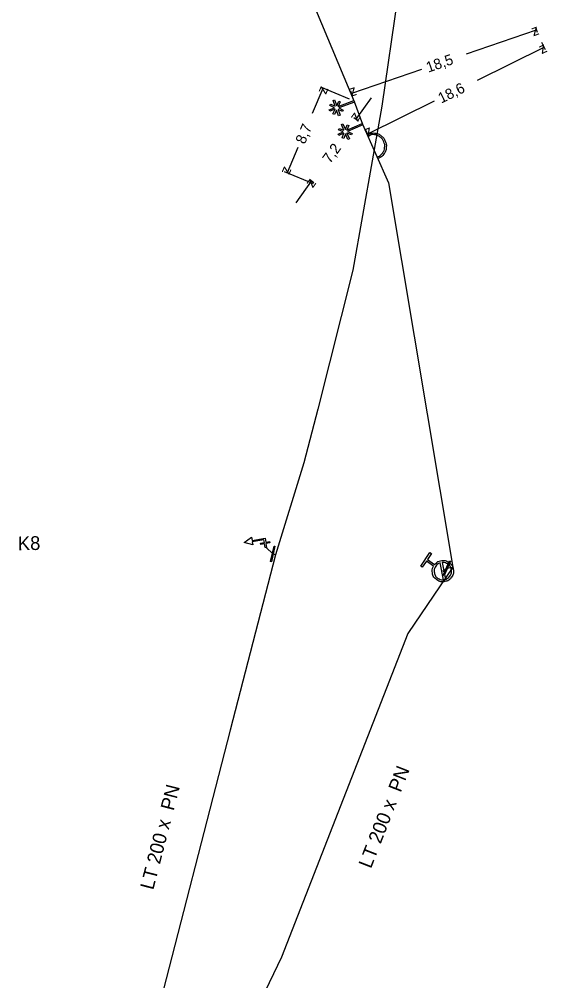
# Model space of a CAD drawing. Extents: x -643544 to -637295, y -1119190 to -1111715.
# Drawn here: x -641351.9 to -641301.8, y -1114282.2 to -1114191.3 of the extents above; entities that cross this region are included whole.
import ezdxf

# ---------------------------------------------------------------- set-up
doc = ezdxf.new("R2010")
doc.units = 0
for name, color, linetype in [('Default', 7, 'Continuous'), ('VP Hydrant', 7, 'Continuous'), ('VP Hydrant - popis', 7, 'Continuous'), ('VP Kótování', 7, 'Continuous'), ('VP Nepropojené křížení', 7, 'Continuous'), ('VP Přípojka', 7, 'Continuous'), ('VP Změna materiálu', 7, 'Continuous'), ('VP Řad', 7, 'Continuous'), ('VP Řad - popis', 7, 'Continuous'), ('VP Šoupě', 7, 'Continuous')]:
    doc.layers.add(name, color=color, linetype=linetype)

msp = doc.modelspace()

# ---------------------------------------------------------------- linework, layer by layer
at = {"layer": 'Default'}
for points in [[(-641318.975, -1114202.151), (-641318.672, -1114202.026), (-641318.331, -1114202.063), (-641317.989, -1114202.103), (-641317.726, -1114202.316), (-641317.462, -1114202.529), (-641317.34, -1114202.821), (-641317.218, -1114203.111), (-641317.252, -1114203.449), (-641317.285, -1114203.787), (-641317.497, -1114204.059), (-641317.709, -1114204.33), (-641318.01, -1114204.457)], [(-641318.071, -1114204.313), (-641317.806, -1114204.201), (-641317.621, -1114203.964), (-641317.436, -1114203.726), (-641317.407, -1114203.431), (-641317.377, -1114203.135), (-641317.484, -1114202.881), (-641317.59, -1114202.626), (-641317.821, -1114202.439), (-641318.053, -1114202.252), (-641318.351, -1114202.218), (-641318.649, -1114202.185), (-641318.914, -1114202.295)], [(-641312.674, -1114242.856), (-641312.448, -1114242.575), (-641312.089, -1114242.507), (-641311.683, -1114242.43), (-641311.339, -1114242.663), (-641310.996, -1114242.895), (-641310.918, -1114243.301), (-641310.84, -1114243.708), (-641311.073, -1114244.052), (-641311.304, -1114244.393), (-641311.71, -1114244.472), (-641312.117, -1114244.551), (-641312.459, -1114244.319), (-641312.804, -1114244.086), (-641312.883, -1114243.681), (-641312.956, -1114243.321), (-641312.777, -1114243.008)], [(-641312.143, -1114242.713), (-641312.412, -1114242.793), (-641312.576, -1114243.035), (-641312.766, -1114243.315), (-641312.702, -1114243.645), (-641312.639, -1114243.974), (-641312.359, -1114244.163), (-641312.116, -1114244.328), (-641311.837, -1114244.302)], [(-641311.658, -1114244.267), (-641311.392, -1114244.185), (-641311.23, -1114243.946), (-641311.042, -1114243.668), (-641311.105, -1114243.337), (-641311.168, -1114243.007), (-641311.448, -1114242.818), (-641311.687, -1114242.656), (-641311.964, -1114242.678)]]:
    msp.add_open_spline(points, degree=3, dxfattribs=at)
at = {"layer": 'VP Hydrant'}
for points in [[(-641328.767, -1114240.771), (-641328.808, -1114240.525), (-641329.916, -1114240.711), (-641329.865, -1114241.016), (-641330.667, -1114240.77), (-641329.989, -1114240.276), (-641329.937, -1114240.588), (-641328.706, -1114240.381), (-641328.644, -1114240.751), (-641328.278, -1114240.689), (-641328.257, -1114240.812), (-641328.623, -1114240.874), (-641328.561, -1114241.24), (-641328.685, -1114241.261), (-641328.746, -1114240.895), (-641329.112, -1114240.956), (-641329.133, -1114240.833), (-641328.767, -1114240.771)], [(-641312.777, -1114243.008), (-641313.456, -1114242.548), (-641313.843, -1114243.119), (-641313.995, -1114243.016), (-641313.119, -1114241.722), (-641312.967, -1114241.825), (-641313.353, -1114242.396), (-641312.674, -1114242.856)], [(-641311.837, -1114244.302), (-641312.143, -1114242.713)], [(-641311.964, -1114242.678), (-641311.658, -1114244.267)]]:
    msp.add_lwpolyline(points, dxfattribs=at)
at = {"layer": 'VP Kótování'}
for points in [[(-641309.653, -1114194.566), (-641303.043, -1114192.279)], [(-641302.954, -1114192.538), (-641303.125, -1114192.042)], [(-641302.569, -1114193.459), (-641302.22, -1114194.17)], [(-641308.633, -1114197.044), (-641302.33, -1114193.945)], [(-641313.916, -1114196.042), (-641320.526, -1114198.33)], [(-641324.23, -1114200.183), (-641323.219, -1114197.808)], [(-641320.732, -1114198.866), (-641323.449, -1114197.71)], [(-641320.436, -1114198.589), (-641320.607, -1114198.094)], [(-641318.664, -1114198.727), (-641320.12, -1114200.758)], [(-641312.719, -1114199.053), (-641319.022, -1114202.151)], [(-641319.888, -1114200.925), (-641320.324, -1114200.612)], [(-641319.261, -1114201.665), (-641318.912, -1114202.376)], [(-641325.614, -1114203.438), (-641326.625, -1114205.813)], [(-641324.138, -1114206.871), (-641326.855, -1114205.716)], [(-641324.084, -1114206.776), (-641324.52, -1114206.463)], [(-641325.774, -1114208.641), (-641324.317, -1114206.609)]]:
    msp.add_lwpolyline(points, dxfattribs=at)
at = {"layer": 'VP Nepropojené křížení'}
for points in [[(-641318.914, -1114202.295), (-641318.975, -1114202.151)], [(-641318.01, -1114204.457), (-641318.071, -1114204.313)]]:
    msp.add_lwpolyline(points, dxfattribs=at)
at = {"layer": 'VP Přípojka'}
for points in [[(-641327.731, -1114241.931), (-641327.98, -1114241.86), (-641328.593, -1114241.245)], [(-641311.9, -1114243.49), (-641311.52, -1114243.21), (-641310.972, -1114243.12)]]:
    msp.add_lwpolyline(points, dxfattribs=at)
at = {"layer": 'VP Změna materiálu'}
for points in [[(-641322.087, -1114199.807), (-641322.593, -1114199.993), (-641322.647, -1114199.847), (-641322.145, -1114199.662), (-641322.571, -1114199.466), (-641322.504, -1114199.325), (-641322.082, -1114199.52), (-641322.28, -1114198.979), (-641322.134, -1114198.925), (-641321.932, -1114199.475), (-641321.733, -1114199.045), (-641321.592, -1114199.11), (-641321.786, -1114199.531), (-641320.3, -1114198.986), (-641320.246, -1114199.132), (-641321.737, -1114199.679), (-641321.308, -1114199.877), (-641321.375, -1114200.018), (-641321.805, -1114199.82), (-641321.604, -1114200.369), (-641321.751, -1114200.423), (-641321.949, -1114199.883), (-641322.144, -1114200.303), (-641322.285, -1114200.238), (-641322.087, -1114199.807)], [(-641321.247, -1114202.073), (-641321.741, -1114202.29), (-641321.804, -1114202.147), (-641321.314, -1114201.932), (-641321.751, -1114201.762), (-641321.693, -1114201.617), (-641321.26, -1114201.785), (-641321.491, -1114201.258), (-641321.348, -1114201.195), (-641321.113, -1114201.732), (-641320.941, -1114201.29), (-641320.796, -1114201.346), (-641320.964, -1114201.778), (-641319.514, -1114201.142), (-641319.451, -1114201.285), (-641320.906, -1114201.923), (-641320.466, -1114202.094), (-641320.523, -1114202.239), (-641320.965, -1114202.068), (-641320.73, -1114202.603), (-641320.873, -1114202.666), (-641321.104, -1114202.14), (-641321.274, -1114202.571), (-641321.418, -1114202.515), (-641321.247, -1114202.073)]]:
    msp.add_lwpolyline(points, dxfattribs=at)
at = {"layer": 'VP Řad'}
for points in [[(-641301.795, -1114107.688), (-641304.49, -1114129.72), (-641306.09, -1114146.01), (-641311.536, -1114174.051), (-641316.186, -1114189.268), (-641317.653, -1114199.52), (-641320.41, -1114215.01), (-641323.71, -1114228.17), (-641325.05, -1114233.24), (-641327.731, -1114241.931), (-641332.01, -1114258.52), (-641339.17, -1114286.33), (-641344.7, -1114307.58), (-641348.34, -1114321.37)], [(-641351.5, -1114112.09), (-641351.435, -1114112.391), (-641348.15, -1114127.57), (-641343.87, -1114139.91), (-641340.12, -1114154.08), (-641332.824, -1114169.762), (-641327.42, -1114181.96), (-641320.272, -1114199.061), (-641319.482, -1114201.216), (-641317.05, -1114206.76), (-641310.972, -1114243.12), (-641315.207, -1114249.378), (-641327.161, -1114279.989), (-641333.31, -1114292.811), (-641338.439, -1114303.506), (-641345.87, -1114322.41)]]:
    msp.add_lwpolyline(points, dxfattribs=at)
at = {"layer": 'VP Šoupě'}
for points in [[(-641327.767, -1114241.139), (-641328.1, -1114242.602), (-641328.191, -1114242.581), (-641327.859, -1114241.118), (-641327.767, -1114241.139)], [(-641311.172, -1114242.544), (-641311.782, -1114243.915), (-641311.867, -1114243.877), (-641311.258, -1114242.506), (-641311.172, -1114242.544)]]:
    msp.add_lwpolyline(points, dxfattribs=at)

# ---------------------------------------------------------------- texts
at = {"layer": 'VP Hydrant - popis'}
msp.add_text('K8', height=1.3, rotation=1, dxfattribs=at).set_placement((-641352.061, -1114241.517))
at = {"layer": 'VP Kótování'}
for s, rotation, p in [('z', 19.09265, (-641303.352, -1114192.915)), ('z', 26.1798, (-641302.558, -1114194.615)), ('18,5', 19.09265, (-641313.28, -1114196.351)), ('18,6', 26.1798, (-641312.05, -1114199.281)), ('z', 66.95486, (-641322.955, -1114198.464)), ('z', 199.09265, (-641320.217, -1114197.694)), ('z', 234.35286, (-641320.235, -1114200.06)), ('8,7', 66.95486, (-641324.958, -1114203.173)), ('z', 206.1798, (-641318.794, -1114201.482)), ('7,2', 54.35286, (-641322.551, -1114205.006)), ('z', 246.95486, (-641326.889, -1114205.158)), ('z', 54.35286, (-641324.202, -1114207.307))]:
    msp.add_text(s, height=1, rotation=rotation, dxfattribs=at).set_placement(p)
at = {"layer": 'VP Řad - popis'}
for rotation, p in [(68.66871, (-641318.699, -1114271.684)), (75.56213, (-641339.277, -1114273.697))]:
    msp.add_text('LT 200 x  PN ', height=1.3, rotation=rotation, dxfattribs=at).set_placement(p)

doc.saveas('drawing.dxf')
